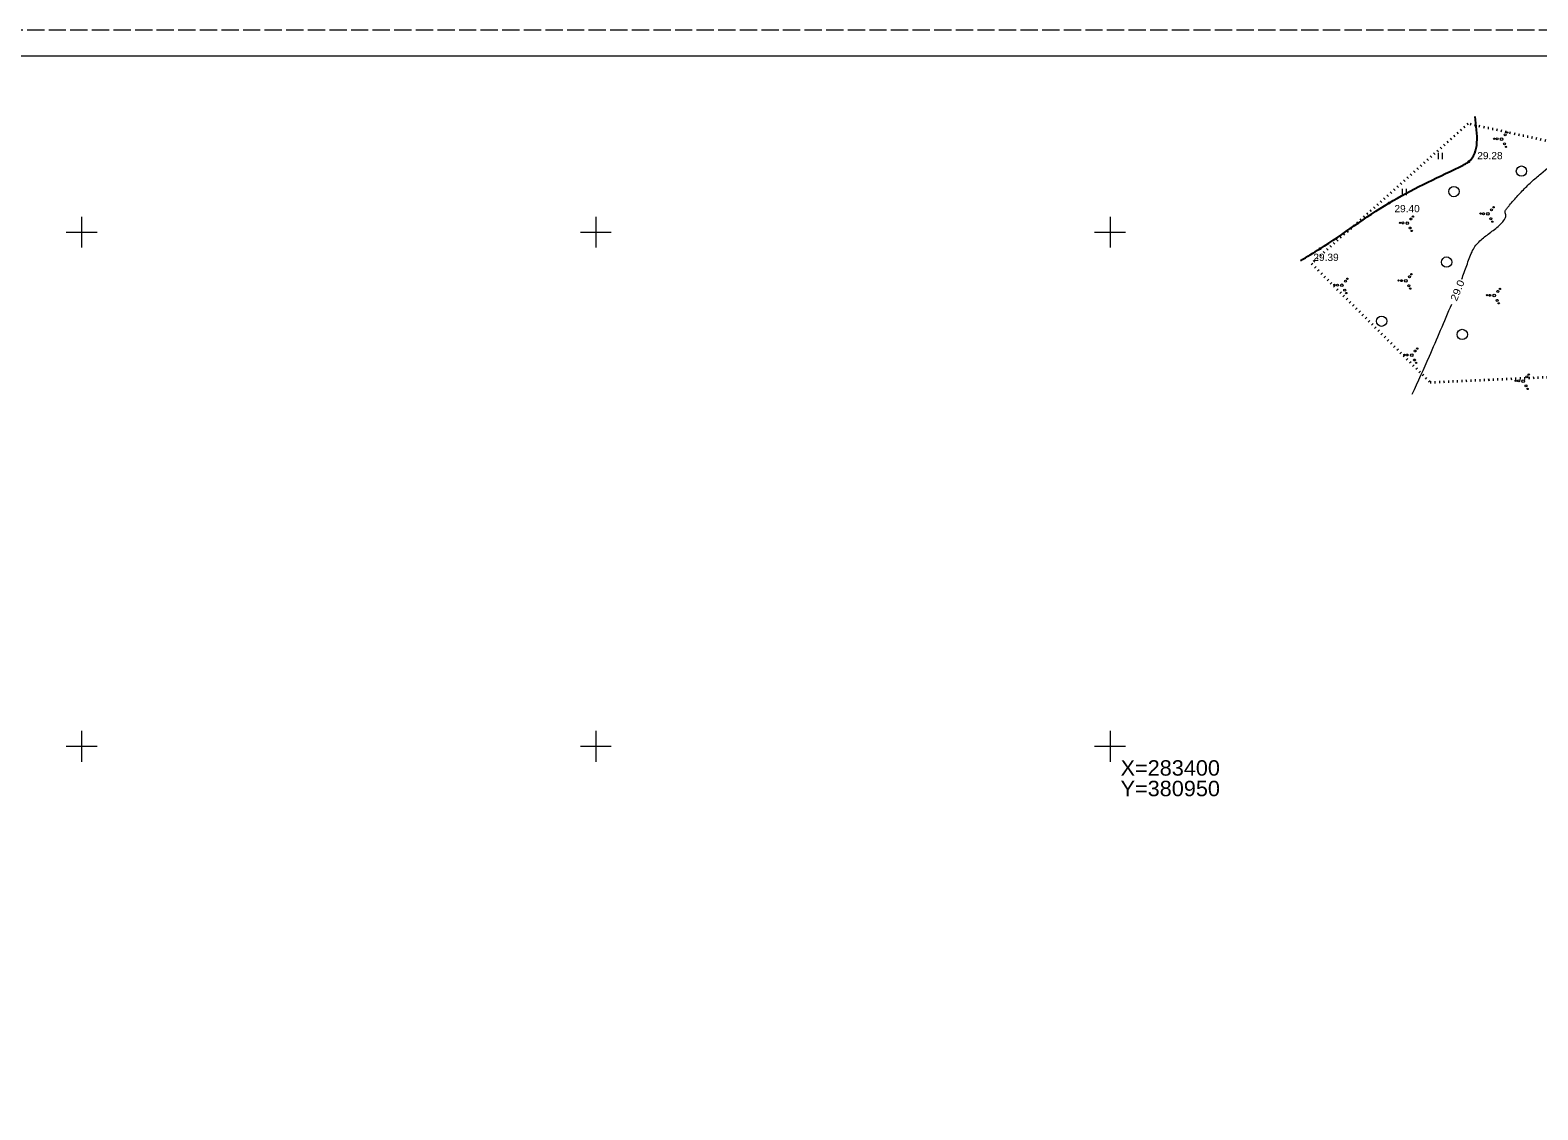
# Model space of a CAD drawing. Extents: x 380758 to 381729, y 283236 to 283533.
# Drawn here: x 380845 to 380991.6, y 283364.6 to 283469.6 of the extents above; entities that cross this region are included whole.
import ezdxf
from ezdxf.enums import TextEntityAlignment as Align

# ---------------------------------------------------------------- set-up
doc = ezdxf.new("R2010")
doc.units = 0
doc.header["$LTSCALE"] = 0.28
doc.linetypes.add('DOTTED', pattern=[1.5, 0.3, -1.2])
doc.linetypes.add('LONG_DASHED', pattern=[7.5, 6, -1.5])
for name, color, linetype, lineweight in [('21', 7, 'Continuous', 25), ('23', 7, 'Continuous', 13), ('25', 7, 'DOTTED', 35), ('30', 7, 'Continuous', 13), ('32', 7, 'Continuous', 13), ('58', 7, 'Continuous', 25), ('63', 7, 'Continuous', 13)]:
    doc.layers.add(name, color=color, linetype=linetype, lineweight=lineweight)

msp = doc.modelspace()

# ---------------------------------------------------------------- linework, layer by layer
at = {"layer": '21'}
msp.add_spline([(380968.512, 283447.23), (380970.42, 283448.391), (380977.117, 283452.829), (380983.956, 283456.329), (380984.877, 283456.857), (380985.485, 283461.244)], degree=3, dxfattribs=at)
at = {"layer": '23'}
for p, q in [((380981.925, 283457.103), (380981.925, 283457.703)), ((380982.325, 283457.103), (380982.325, 283457.703)), ((380978.425, 283453.603), (380978.425, 283454.203)), ((380978.825, 283453.603), (380978.825, 283454.203))]:
    msp.add_line(p, q, dxfattribs=at)
for centre, radius in [((380988.6179, 283459.6902), 0.064), ((380987.3555, 283459.085), 0.064), ((380987.64, 283459.0716), 0.096), ((380988.0739, 283459.0508), 0.128), ((380988.3504, 283458.5839), 0.096), ((380988.4214, 283459.4585), 0.096), ((380988.5078, 283458.2946), 0.064), ((380989.9967, 283455.938), 0.5), ((380983.4395, 283453.9409), 0.5), ((380987.091, 283452.1834), 0.096), ((380987.2875, 283452.4151), 0.064), ((380978.185, 283450.9065), 0.064), ((380978.4695, 283450.8931), 0.096), ((380978.9034, 283450.8723), 0.128), ((380979.2509, 283451.28), 0.096), ((380979.4474, 283451.5116), 0.064), ((380986.0251, 283451.81), 0.064), ((380986.3096, 283451.7965), 0.096), ((380986.7435, 283451.7757), 0.128), ((380987.02, 283451.3088), 0.096), ((380987.1774, 283451.0196), 0.064), ((380979.1799, 283450.4054), 0.096), ((380979.3373, 283450.1161), 0.064), ((380982.7268, 283447.0937), 0.5), ((380971.8179, 283444.8677), 0.064), ((380972.1024, 283444.8543), 0.096), ((380972.5363, 283444.8335), 0.128), ((380972.8838, 283445.2412), 0.096), ((380973.0803, 283445.4728), 0.064), ((380978.0424, 283445.2957), 0.064), ((380978.3269, 283445.2822), 0.096), ((380978.7608, 283445.2614), 0.128), ((380979.1084, 283445.6691), 0.096), ((380979.3048, 283445.9008), 0.064), ((380972.8128, 283444.3666), 0.096), ((380972.9702, 283444.0773), 0.064), ((380979.0373, 283444.7945), 0.096), ((380979.1948, 283444.5053), 0.064), ((380986.6428, 283443.8692), 0.064), ((380986.9273, 283443.8557), 0.096), ((380987.3612, 283443.8349), 0.128), ((380987.6377, 283443.3681), 0.096), ((380987.7087, 283444.2426), 0.096), ((380987.9052, 283444.4743), 0.064), ((380987.7951, 283443.0788), 0.064), ((380976.4072, 283441.3402), 0.5), ((380984.2473, 283440.0564), 0.5), ((380978.6126, 283438.0681), 0.064), ((380978.8971, 283438.0547), 0.096), ((380979.331, 283438.0339), 0.128), ((380979.6075, 283437.567), 0.096), ((380979.6786, 283438.4416), 0.096), ((380979.875, 283438.6732), 0.064), ((380979.765, 283437.2777), 0.064), ((380990.7086, 283436.1531), 0.064), ((380989.4462, 283435.548), 0.064), ((380989.7307, 283435.5346), 0.096), ((380990.1646, 283435.5138), 0.128), ((380990.4411, 283435.0469), 0.096), ((380990.5121, 283435.9214), 0.096), ((380990.5985, 283434.7576), 0.064)]:
    msp.add_circle(centre, radius, dxfattribs=at)
at = {"layer": '25'}
for points in [[(380984.809, 283460.54), (380969.586, 283446.937), (380981.117, 283435.398), (380999.295, 283436.212)], [(381043.733, 283420.739), (381045.761, 283428.367), (381040.844, 283444.815), (381039.184, 283449.49), (381028.98, 283448.936), (381028.857, 283455.027), (381023.201, 283457.118), (380999.596, 283457.303), (380984.809, 283460.54)]]:
    msp.add_lwpolyline(points, dxfattribs=at)
at = {"layer": '30'}
for points in [[(380850, 283451.5), (380850, 283450), (380850, 283448.5)], [(380900, 283451.5), (380900, 283450), (380900, 283448.5)], [(380950, 283451.5), (380950, 283450), (380950, 283448.5)], [(380848.5, 283450), (380850, 283450), (380851.5, 283450)], [(380898.5, 283450), (380900, 283450), (380901.5, 283450)], [(380948.5, 283450), (380950, 283450), (380951.5, 283450)], [(380850, 283401.5), (380850, 283400), (380850, 283398.5)], [(380900, 283401.5), (380900, 283400), (380900, 283398.5)], [(380950, 283401.5), (380950, 283400), (380950, 283398.5)], [(380848.5, 283400), (380850, 283400), (380851.5, 283400)], [(380898.5, 283400), (380900, 283400), (380901.5, 283400)], [(380948.5, 283400), (380950, 283400), (380951.5, 283400)]]:
    msp.add_lwpolyline(points, dxfattribs=at)
at = {"layer": '32'}
for points in [[(380984.19, 283445.413), (380984.682, 283446.763), (380985.194, 283448.101), (380985.471, 283448.602), (380985.847, 283449.042), (380986.773, 283449.811), (380987.726, 283450.555), (380988.312, 283451.186), (380988.39, 283451.302), (380988.462, 283451.423), (380988.489, 283451.595), (380988.448, 283451.791), (380988.414, 283451.984), (380988.462, 283452.149), (380988.654, 283452.39), (380988.849, 283452.628), (380989.247, 283453.1), (380990.077, 283454.012), (380990.955, 283454.875), (380991.885, 283455.678), (380995.568, 283458.636)], [(380979.385, 283434.245), (380981.045, 283437.929), (380983.224, 283443.01)]]:
    msp.add_spline(points, degree=3, dxfattribs=at)
at = {"layer": '58'}
for centre in [(380984.877, 283456.8571), (380977.117, 283452.8291), (380970.42, 283448.3911)]:
    msp.add_circle(centre, 0.0534, dxfattribs=at)
at = {"layer": '63'}
msp.add_line((380768.477, 283467.145), (381349.977, 283467.145), dxfattribs=at)
at = {"layer": '63', "linetype": 'LONG_DASHED'}
msp.add_lwpolyline([(381352.477, 283469.645), (380758.477, 283469.645), (380758.477, 283259.645), (381352.477, 283259.645)], dxfattribs=at)

# ---------------------------------------------------------------- texts
at = {"layer": '30', "width": 1.05}
for s, p in [('X=283400', (380955.854, 283397.146)), ('Y=380950', (380955.854, 283395.146))]:
    msp.add_text(s, height=1.5, dxfattribs=at).set_placement(p, align=Align.CENTER)
at = {"layer": '32', "width": 1.15}
msp.add_text('29.0', height=0.7, rotation=68.008, dxfattribs=at).set_placement((380984.1039, 283444.2034), align=Align.CENTER)
at = {"layer": '58', "width": 1.05}
for s, p in [('29.28', (380985.706, 283457.094)), ('29.40', (380977.65, 283451.939)), ('29.39', (380969.768, 283447.204))]:
    msp.add_text(s, height=0.7, dxfattribs=at).set_placement(p)

doc.saveas('drawing.dxf')
